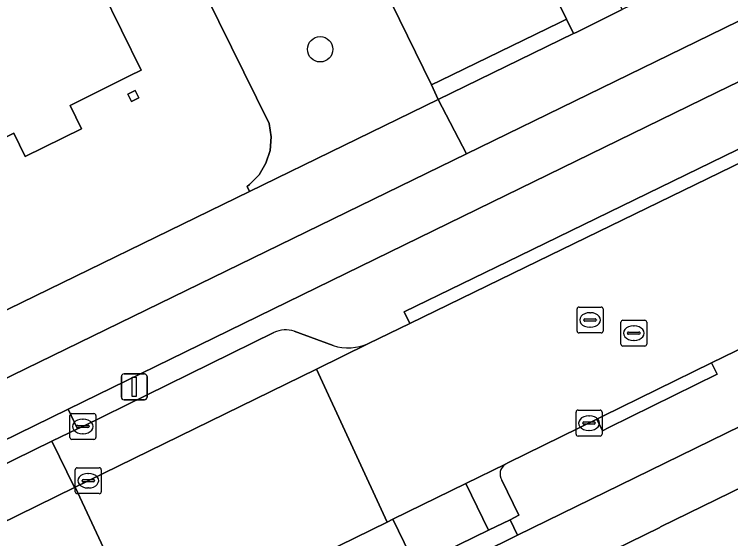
# Model space of a CAD drawing. Extents: x 160455 to 162082, y 388339 to 389736.
# Drawn here: x 160928.05 to 160955.68, y 389098.07 to 389118.32 of the extents above; entities that cross this region are included whole.
import ezdxf

# ---------------------------------------------------------------- set-up
doc = ezdxf.new("R2010")
doc.units = 0
for name, color, linetype in [('IMGEO_Boom', 7, 'Continuous'), ('IMGEO_Erf', 7, 'Continuous'), ('IMGEO_Fietspad_gesloten', 7, 'Continuous'), ('IMGEO_Groenvoorziening', 7, 'Continuous'), ('IMGEO_Kolk', 7, 'Continuous'), ('IMGEO_Lichtmast', 7, 'Continuous'), ('IMGEO_Pand', 7, 'Continuous'), ('IMGEO_Parkeervlak_open', 7, 'Continuous'), ('IMGEO_Rijbaan_lokaal_gesloten', 7, 'Continuous'), ('IMGEO_Rijbaan_lokaal_open', 7, 'Continuous'), ('IMGEO_Rioolput', 7, 'Continuous'), ('IMGEO_Verkeerseiland_open', 7, 'Continuous'), ('IMGEO_Voetpad_open', 7, 'Continuous')]:
    doc.layers.add(name, color=color, linetype=linetype)

msp = doc.modelspace()

# ---------------------------------------------------------------- linework, layer by layer
at = {"layer": 'IMGEO_Boom'}
msp.add_circle((160939.849, 389116.963), 0.489, dxfattribs=at)
at = {"layer": 'IMGEO_Erf'}
msp.add_lwpolyline([(160868.431, 389077.96), (160937.126, 389111.479), (160937.033, 389111.664), (160937.129, 389111.739), (160937.492, 389112.115), (160937.759, 389112.563), (160937.917, 389113.06), (160937.958, 389113.58), (160937.879, 389114.096), (160933.512, 389122.983), (160933.413, 389123.184), (160932.742, 389124.595), (160930.122, 389129.896)], dxfattribs=at)
for points in [[(160918.565, 389116.437), (160915.676, 389122.324), (160919.464, 389124.182), (160919.16, 389124.801), (160926.862, 389128.579), (160927.048, 389128.2), (160929.171, 389123.865), (160930.669, 389120.808), (160932.946, 389116.161), (160932.494, 389115.936), (160930.202, 389114.795), (160930.648, 389113.898), (160928.475, 389112.829), (160928.034, 389113.728), (160925.768, 389112.616), (160925.274, 389112.374), (160924.569, 389113.812), (160920.766, 389111.947)], [(160932.714, 389115.373), (160932.857, 389115.085), (160932.577, 389114.946), (160932.434, 389115.234)]]:
    msp.add_lwpolyline(points, close=True, dxfattribs=at)
at = {"layer": 'IMGEO_Fietspad_gesloten'}
for points in [[(161132.774, 389204.546), (161021.386, 389150.057), (161000, 389139.59), (160954.879, 389117.505), (160945.498, 389112.928), (160870.289, 389076.234), (160871.246, 389074.304)], [(160880.025, 389062.593), (160880.727, 389062.923), (160880.823, 389062.983), (160887.13, 389066.302), (160887.362, 389066.396), (160952.948, 389098.503), (160952.979, 389098.518), (161000, 389121.514), (161017.317, 389129.87), (161019.165, 389130.759), (161024.136, 389133.21), (161025.633, 389133.947), (161101.935, 389171.343), (161108.768, 389174.685)], [(160886.826, 389081.919), (160891.38, 389084.132), (160903.962, 389090.272), (160908.485, 389092.485), (160920.544, 389098.366), (160925.18, 389100.645), (160925.576, 389100.84), (160930.122, 389103.065), (160946.471, 389111.055), (160955.141, 389115.292), (160966.849, 389121.003), (160971.38, 389123.215), (160987.298, 389131.006), (160991.819, 389133.233), (160993.563, 389134.097), (160998.123, 389136.322), (161000, 389137.241), (161022.415, 389148.216), (161034.364, 389154.051)], [(161038.503, 389142.807), (161022.312, 389134.786), (161018.891, 389133.125), (161002.774, 389125.345), (161000, 389123.98), (160995.416, 389121.725), (160987.013, 389117.611), (160979.848, 389114.031), (160971.706, 389110.072), (160964.265, 389106.425), (160951.993, 389100.418), (160947.461, 389098.2), (160943.13, 389096.054), (160934.456, 389091.81), (160927.26, 389088.286), (160919.131, 389084.31), (160911.76, 389080.708), (160903.897, 389076.869), (160896.629, 389073.3), (160886.522, 389068.375), (160883.92, 389067.118), (160882.783, 389066.551)]]:
    msp.add_lwpolyline(points, dxfattribs=at)
at = {"layer": 'IMGEO_Groenvoorziening'}
for points in [[(160939.204, 389125.699), (160935.479, 389123.922), (160933.512, 389122.983), (160937.879, 389114.096), (160937.958, 389113.58), (160937.917, 389113.06), (160937.759, 389112.563), (160937.492, 389112.115), (160937.129, 389111.739), (160937.033, 389111.664), (160937.126, 389111.479), (160944.406, 389115.031), (160944.143, 389115.587)], [(160948.862, 389123.845), (160947.088, 389122.948), (160946.98, 389122.894), (160949.347, 389118.129), (160949.62, 389117.568), (160949.72, 389117.617), (160951.495, 389118.501)]]:
    msp.add_lwpolyline(points, close=True, dxfattribs=at)
at = {"layer": 'IMGEO_Kolk'}
for p, q in [((160949.796, 389103.03), (160950.648, 389103.03)), ((160930.196, 389101.974), (160930.196, 389102.826)), ((160930.271, 389102.9), (160931.123, 389102.9)), ((160931.197, 389102.826), (160931.197, 389101.974)), ((160949.721, 389102.104), (160949.721, 389102.956)), ((160950.209, 389102.81), (160950.234, 389102.81)), ((160950.722, 389102.956), (160950.722, 389102.104)), ((160930.684, 389102.68), (160930.709, 389102.68)), ((160949.98, 389102.524), (160949.98, 389102.536)), ((160950.418, 389102.487), (160950.02, 389102.487)), ((160950.023, 389102.573), (160950.421, 389102.573)), ((160950.464, 389102.536), (160950.464, 389102.524)), ((160930.455, 389102.394), (160930.455, 389102.406)), ((160930.893, 389102.357), (160930.495, 389102.357)), ((160930.498, 389102.443), (160930.896, 389102.443)), ((160930.939, 389102.406), (160930.939, 389102.394)), ((160950.232, 389102.25), (160950.207, 389102.25)), ((160930.707, 389102.12), (160930.682, 389102.12)), ((160950.648, 389102.03), (160949.796, 389102.03)), ((160931.123, 389101.9), (160930.271, 389101.9)), ((160930.403, 389099.879), (160930.403, 389100.731)), ((160930.478, 389100.805), (160931.33, 389100.805)), ((160930.891, 389100.585), (160930.916, 389100.585)), ((160931.404, 389100.731), (160931.404, 389099.879)), ((160930.662, 389100.299), (160930.662, 389100.311)), ((160931.1, 389100.262), (160930.702, 389100.262)), ((160930.705, 389100.348), (160931.103, 389100.348)), ((160931.146, 389100.311), (160931.146, 389100.299)), ((160930.914, 389100.025), (160930.889, 389100.025)), ((160931.33, 389099.805), (160930.478, 389099.805))]:
    msp.add_line(p, q, dxfattribs=at)
for points in [[(160949.796, 389103.03), (160950.648, 389103.03)], [(160930.196, 389101.974), (160930.196, 389102.826)], [(160930.271, 389102.9), (160931.123, 389102.9)], [(160931.197, 389102.826), (160931.197, 389101.974)], [(160949.721, 389102.104), (160949.721, 389102.956)], [(160950.722, 389102.956), (160950.722, 389102.104)], [(160950.648, 389102.03), (160949.796, 389102.03)], [(160931.123, 389101.9), (160930.271, 389101.9)], [(160930.403, 389099.879), (160930.403, 389100.731)], [(160930.478, 389100.805), (160931.33, 389100.805)], [(160931.404, 389100.731), (160931.404, 389099.879)], [(160931.33, 389099.805), (160930.478, 389099.805)]]:
    msp.add_lwpolyline(points, dxfattribs=at)
for centre, radius, start, end in [((160949.798, 389102.954), 0.0765, 91.552, 178.448), ((160949.798, 389102.954), 0.0765, 91.552, 178.448), ((160950.646, 389102.954), 0.0765, 1.552, 88.448), ((160950.646, 389102.954), 0.0765, 1.552, 88.448), ((160930.273, 389102.824), 0.0765, 91.552, 178.448), ((160930.273, 389102.824), 0.0765, 91.552, 178.448), ((160931.121, 389102.824), 0.0765, 1.552, 88.448), ((160931.121, 389102.824), 0.0765, 1.552, 88.448), ((160950.02, 389102.533), 0.0403, 85.8775, 175.7526), ((160950.017, 389102.523), 0.0366, 178.938, 274.7102), ((160950.421, 389102.53), 0.043, 264.8664, 352.4533), ((160950.425, 389102.535), 0.0386, 1.7309, 96.639), ((160930.495, 389102.403), 0.0403, 85.8775, 175.7526), ((160930.492, 389102.393), 0.0366, 178.938, 274.7102), ((160930.896, 389102.4), 0.043, 264.8664, 352.4533), ((160930.9, 389102.405), 0.0386, 1.7309, 96.639), ((160930.273, 389101.976), 0.0765, 181.552, 268.448), ((160930.273, 389101.976), 0.0765, 181.552, 268.448), ((160931.121, 389101.976), 0.0765, 271.552, 358.448), ((160931.121, 389101.976), 0.0765, 271.552, 358.448), ((160949.798, 389102.106), 0.0765, 181.552, 268.448), ((160949.798, 389102.106), 0.0765, 181.552, 268.448), ((160950.646, 389102.106), 0.0765, 271.552, 358.448), ((160950.646, 389102.106), 0.0765, 271.552, 358.448), ((160930.48, 389100.729), 0.0765, 91.552, 178.448), ((160930.48, 389100.729), 0.0765, 91.552, 178.448), ((160931.328, 389100.729), 0.0765, 1.552, 88.448), ((160931.328, 389100.729), 0.0765, 1.552, 88.448), ((160930.702, 389100.308), 0.0403, 85.8775, 175.7526), ((160930.699, 389100.298), 0.0366, 178.938, 274.7102), ((160931.103, 389100.305), 0.043, 264.8664, 352.4533), ((160931.107, 389100.31), 0.0386, 1.7309, 96.639), ((160930.48, 389099.881), 0.0765, 181.552, 268.448), ((160930.48, 389099.881), 0.0765, 181.552, 268.448), ((160931.328, 389099.881), 0.0765, 271.552, 358.448), ((160931.328, 389099.881), 0.0765, 271.552, 358.448)]:
    msp.add_arc(centre, radius, start, end, dxfattribs=at)
for centre, major_axis, ratio, start_param, end_param in [((160950.208, 389102.53), (-0.387, 0.002), 0.722429, 4.712389, 7.853982), ((160950.233, 389102.53), (-0.39, 0.002), 0.717154, 1.570796, 4.712389), ((160930.683, 389102.4), (-0.387, 0.002), 0.722429, 4.712389, 7.853982), ((160930.708, 389102.4), (-0.39, 0.002), 0.717154, 1.570796, 4.712389), ((160930.89, 389100.305), (-0.387, 0.002), 0.722429, 4.712389, 7.853982), ((160930.915, 389100.305), (-0.39, 0.002), 0.717154, 1.570796, 4.712389)]:
    msp.add_ellipse(centre, major_axis=major_axis, ratio=ratio, start_param=start_param, end_param=end_param, dxfattribs=at)
at = {"layer": 'IMGEO_Lichtmast'}
for p, q in [((160932.282, 389104.428), (160933.072, 389104.428)), ((160933.072, 389104.428), (160932.282, 389104.428)), ((160932.182, 389103.528), (160932.182, 389104.328)), ((160932.182, 389104.328), (160932.182, 389103.528)), ((160933.172, 389104.328), (160933.172, 389103.528)), ((160933.172, 389103.528), (160933.172, 389104.328)), ((160933.072, 389103.428), (160932.282, 389103.428)), ((160932.282, 389103.428), (160933.072, 389103.428))]:
    msp.add_line(p, q, dxfattribs=at)
msp.add_lwpolyline([(160932.602, 389104.303), (160932.752, 389104.303), (160932.752, 389103.553), (160932.602, 389103.553), (160932.602, 389104.303)], dxfattribs=at)
for centre, start, end in [((160932.282, 389104.328), 90, 180), ((160932.282, 389104.328), 90, 180), ((160933.072, 389104.328), 0, 90), ((160933.072, 389104.328), 360, 90), ((160932.282, 389103.528), 180, 270), ((160932.282, 389103.528), 180, 270), ((160933.072, 389103.528), 270, 0), ((160933.072, 389103.528), 270, 0)]:
    msp.add_arc(centre, 0.1, start, end, dxfattribs=at)
at = {"layer": 'IMGEO_Pand'}
for points in [[(160927.048, 389128.2), (160926.862, 389128.579), (160919.16, 389124.801), (160919.464, 389124.182), (160915.676, 389122.324), (160918.565, 389116.437), (160920.766, 389111.947), (160924.569, 389113.812), (160925.274, 389112.374), (160925.768, 389112.616), (160928.034, 389113.728), (160928.475, 389112.829), (160930.648, 389113.898), (160930.202, 389114.795), (160932.494, 389115.936), (160932.946, 389116.161), (160930.669, 389120.808), (160929.171, 389123.865)], [(160932.577, 389114.946), (160932.857, 389115.085), (160932.714, 389115.373), (160932.434, 389115.234)]]:
    msp.add_lwpolyline(points, close=True, dxfattribs=at)
at = {"layer": 'IMGEO_Parkeervlak_open'}
for points in [[(160940.346, 389105.525), (160938.85, 389106.075)], [(160938.067, 389106.034), (160930.698, 389102.399), (160930.487, 389102.312), (160929.499, 389101.831), (160930.369, 389100.042), (160930.401, 389100.058), (160930.905, 389100.304), (160939.703, 389104.614)], [(160939.703, 389104.614), (160941.717, 389105.601)], [(160946.993, 389100.943), (160945.467, 389100.195), (160946.346, 389098.393), (160947.181, 389098.8), (160947.516, 389098.972), (160946.859, 389100.324)]]:
    msp.add_lwpolyline(points, dxfattribs=at)
for points in [[(160929.499, 389101.831), (160926.576, 389100.408), (160927.449, 389098.615), (160930.369, 389100.042)], [(160945.467, 389100.195), (160942.657, 389098.818), (160943.533, 389097.021), (160946.346, 389098.393)], [(160942.832, 389096.679), (160943.533, 389097.021), (160942.657, 389098.818), (160942.437, 389098.71), (160933.164, 389094.165), (160933.151, 389094.159), (160932.19, 389093.691), (160933.076, 389091.893), (160934.148, 389092.421)]]:
    msp.add_lwpolyline(points, close=True, dxfattribs=at)
for centre, radius, start, end in [((160938.511, 389105.048), 1.081, 71.7367, 114.2581), ((160940.931, 389107.381), 1.945, 252.5082, 293.8376), ((160947.236, 389100.566), 0.448, 122.8618, 212.7086)]:
    msp.add_arc(centre, radius, start, end, dxfattribs=at)
at = {"layer": 'IMGEO_Rijbaan_lokaal_gesloten'}
for points in [[(160957.132, 389113.109), (160947.771, 389108.55), (160943.306, 389106.375), (160941.717, 389105.601), (160939.703, 389104.614), (160942.437, 389098.71), (160942.657, 389098.818), (160945.467, 389100.195), (160946.993, 389100.943), (160947.089, 389100.99), (160950.518, 389102.684), (160950.756, 389102.801), (160954.949, 389104.863), (160956.791, 389105.754)], [(160903.64, 389079.692), (160918.57, 389087.066), (160926.751, 389091.045), (160932.19, 389093.691), (160933.151, 389094.159), (160930.401, 389100.058), (160930.369, 389100.042), (160927.449, 389098.615), (160925.395, 389097.611), (160922.624, 389096.257), (160915.722, 389092.884), (160909.213, 389089.7), (160905.927, 389088.093), (160900.911, 389085.639), (160891.458, 389081.036)]]:
    msp.add_lwpolyline(points, dxfattribs=at)
at = {"layer": 'IMGEO_Rijbaan_lokaal_open'}
msp.add_lwpolyline([(160939.204, 389125.699), (160944.143, 389115.587), (160944.495, 389115.763), (160949.066, 389117.987), (160949.347, 389118.129), (160946.98, 389122.894)], dxfattribs=at)
for points in [[(160949.62, 389117.568), (160949.347, 389118.129), (160949.066, 389117.987), (160944.495, 389115.763), (160944.143, 389115.587), (160944.406, 389115.031)], [(160930.401, 389100.058), (160933.151, 389094.159), (160933.164, 389094.165), (160942.437, 389098.71), (160939.703, 389104.614), (160930.905, 389100.304)]]:
    msp.add_lwpolyline(points, close=True, dxfattribs=at)
at = {"layer": 'IMGEO_Rioolput'}
for p, q in [((160949.76, 389106.086), (160949.76, 389106.938)), ((160949.835, 389107.012), (160950.687, 389107.012)), ((160950.761, 389106.938), (160950.761, 389106.086)), ((160950.248, 389106.792), (160950.273, 389106.792)), ((160950.019, 389106.506), (160950.019, 389106.518)), ((160950.457, 389106.469), (160950.059, 389106.469)), ((160950.062, 389106.555), (160950.46, 389106.555)), ((160950.503, 389106.518), (160950.503, 389106.506)), ((160951.448, 389105.578), (160951.448, 389106.43)), ((160951.523, 389106.504), (160952.375, 389106.504)), ((160952.449, 389106.43), (160952.449, 389105.578)), ((160950.271, 389106.232), (160950.246, 389106.232)), ((160951.936, 389106.284), (160951.961, 389106.284)), ((160950.687, 389106.012), (160949.835, 389106.012)), ((160951.707, 389105.998), (160951.707, 389106.01)), ((160952.145, 389105.961), (160951.747, 389105.961)), ((160951.75, 389106.047), (160952.148, 389106.047)), ((160952.191, 389106.01), (160952.191, 389105.998)), ((160951.959, 389105.724), (160951.934, 389105.724)), ((160952.375, 389105.504), (160951.523, 389105.504))]:
    msp.add_line(p, q, dxfattribs=at)
for points in [[(160949.76, 389106.086), (160949.76, 389106.938)], [(160949.835, 389107.012), (160950.687, 389107.012)], [(160950.761, 389106.938), (160950.761, 389106.086)], [(160951.448, 389105.578), (160951.448, 389106.43)], [(160951.523, 389106.504), (160952.375, 389106.504)], [(160952.449, 389106.43), (160952.449, 389105.578)], [(160950.687, 389106.012), (160949.835, 389106.012)], [(160952.375, 389105.504), (160951.523, 389105.504)]]:
    msp.add_lwpolyline(points, dxfattribs=at)
for centre, radius, start, end in [((160949.837, 389106.936), 0.0765, 91.552, 178.448), ((160949.837, 389106.936), 0.0765, 91.552, 178.448), ((160950.685, 389106.936), 0.0765, 1.552, 88.448), ((160950.685, 389106.936), 0.0765, 1.552, 88.448), ((160950.059, 389106.515), 0.0403, 85.8775, 175.7526), ((160950.056, 389106.505), 0.0366, 178.938, 274.7102), ((160950.46, 389106.512), 0.043, 264.8664, 352.4533), ((160950.464, 389106.517), 0.0386, 1.7309, 96.639), ((160951.525, 389106.428), 0.0765, 91.552, 178.448), ((160951.525, 389106.428), 0.0765, 91.552, 178.448), ((160952.373, 389106.428), 0.0765, 1.552, 88.448), ((160952.373, 389106.428), 0.0765, 1.552, 88.448), ((160949.837, 389106.088), 0.0765, 181.552, 268.448), ((160949.837, 389106.088), 0.0765, 181.552, 268.448), ((160950.685, 389106.088), 0.0765, 271.552, 358.448), ((160950.685, 389106.088), 0.0765, 271.552, 358.448), ((160951.747, 389106.007), 0.0403, 85.8775, 175.7526), ((160951.744, 389105.997), 0.0366, 178.938, 274.7102), ((160952.148, 389106.004), 0.043, 264.8664, 352.4533), ((160952.152, 389106.009), 0.0386, 1.7309, 96.639), ((160951.525, 389105.58), 0.0765, 181.552, 268.448), ((160951.525, 389105.58), 0.0765, 181.552, 268.448), ((160952.373, 389105.58), 0.0765, 271.552, 358.448), ((160952.373, 389105.58), 0.0765, 271.552, 358.448)]:
    msp.add_arc(centre, radius, start, end, dxfattribs=at)
for centre, major_axis, ratio, start_param, end_param in [((160950.247, 389106.512), (-0.387, 0.002), 0.722429, 4.712389, 7.853982), ((160950.272, 389106.512), (-0.39, 0.002), 0.717154, 1.570796, 4.712389), ((160951.935, 389106.004), (-0.387, 0.002), 0.722429, 4.712389, 7.853982), ((160951.96, 389106.004), (-0.39, 0.002), 0.717154, 1.570796, 4.712389)]:
    msp.add_ellipse(centre, major_axis=major_axis, ratio=ratio, start_param=start_param, end_param=end_param, dxfattribs=at)
at = {"layer": 'IMGEO_Verkeerseiland_open'}
for points in [[(160959.593, 389116.56), (160967.006, 389120.192), (160967.21, 389120.286), (160966.849, 389121.003), (160955.141, 389115.292), (160946.471, 389111.055), (160930.122, 389103.065), (160930.487, 389102.312), (160930.698, 389102.399), (160938.067, 389106.034)], [(160941.717, 389105.601), (160943.306, 389106.375), (160943.088, 389106.823), (160947.541, 389108.992), (160956.914, 389113.558), (160957.132, 389113.109), (160957.606, 389113.357)], [(160946.859, 389100.324), (160947.516, 389098.972), (160947.181, 389098.8), (160947.461, 389098.2), (160951.993, 389100.418), (160964.265, 389106.425), (160963.953, 389107.039), (160960.549, 389105.361)], [(160938.85, 389106.075), (160940.346, 389105.525)], [(160956.791, 389105.754), (160954.949, 389104.863), (160955.169, 389104.415), (160950.986, 389102.358), (160950.738, 389102.236), (160950.518, 389102.684), (160947.089, 389100.99), (160946.993, 389100.943)]]:
    msp.add_lwpolyline(points, dxfattribs=at)
for points in [[(160947.541, 389108.992), (160943.088, 389106.823), (160943.306, 389106.375), (160947.771, 389108.55), (160957.132, 389113.109), (160956.914, 389113.558)], [(160954.949, 389104.863), (160950.756, 389102.801), (160950.518, 389102.684), (160950.738, 389102.236), (160950.986, 389102.358), (160955.169, 389104.415)], [(160929.499, 389101.831), (160930.487, 389102.312), (160930.122, 389103.065), (160925.576, 389100.84), (160925.962, 389100.109), (160926.576, 389100.408)], [(160947.461, 389098.2), (160947.181, 389098.8), (160946.346, 389098.393), (160943.533, 389097.021), (160942.832, 389096.679), (160943.13, 389096.054)]]:
    msp.add_lwpolyline(points, close=True, dxfattribs=at)
for centre, radius, start, end in [((160938.511, 389105.048), 1.081, 71.7367, 114.2581), ((160940.931, 389107.381), 1.945, 252.5082, 293.8376), ((160947.236, 389100.566), 0.448, 122.8618, 212.7086)]:
    msp.add_arc(centre, radius, start, end, dxfattribs=at)
at = {"layer": 'IMGEO_Voetpad_open'}
for points in [[(161071.786, 389177.392), (161020.875, 389152.458), (161017.961, 389151.026), (161016.172, 389150.172), (161015.812, 389149.978), (161015.611, 389149.888), (161010.953, 389147.606), (161010.567, 389147.428), (161008.769, 389146.547), (161005.924, 389145.135), (161005.846, 389145.102), (161000, 389142.24), (160954.38, 389119.906), (160954.31, 389119.868), (160951.495, 389118.501), (160949.72, 389117.617), (160949.62, 389117.568), (160944.406, 389115.031), (160945.498, 389112.928), (160954.879, 389117.505), (161000, 389139.59), (161021.386, 389150.057), (161132.774, 389204.546)], [(161019.165, 389130.759), (161017.317, 389129.87), (161000, 389121.514), (160952.979, 389098.518), (160952.948, 389098.503), (160887.362, 389066.396)], [(160868.911, 389075.561), (160870.289, 389076.234), (160945.498, 389112.928), (160944.406, 389115.031), (160937.126, 389111.479), (160868.431, 389077.96)]]:
    msp.add_lwpolyline(points, dxfattribs=at)

doc.saveas('drawing.dxf')
